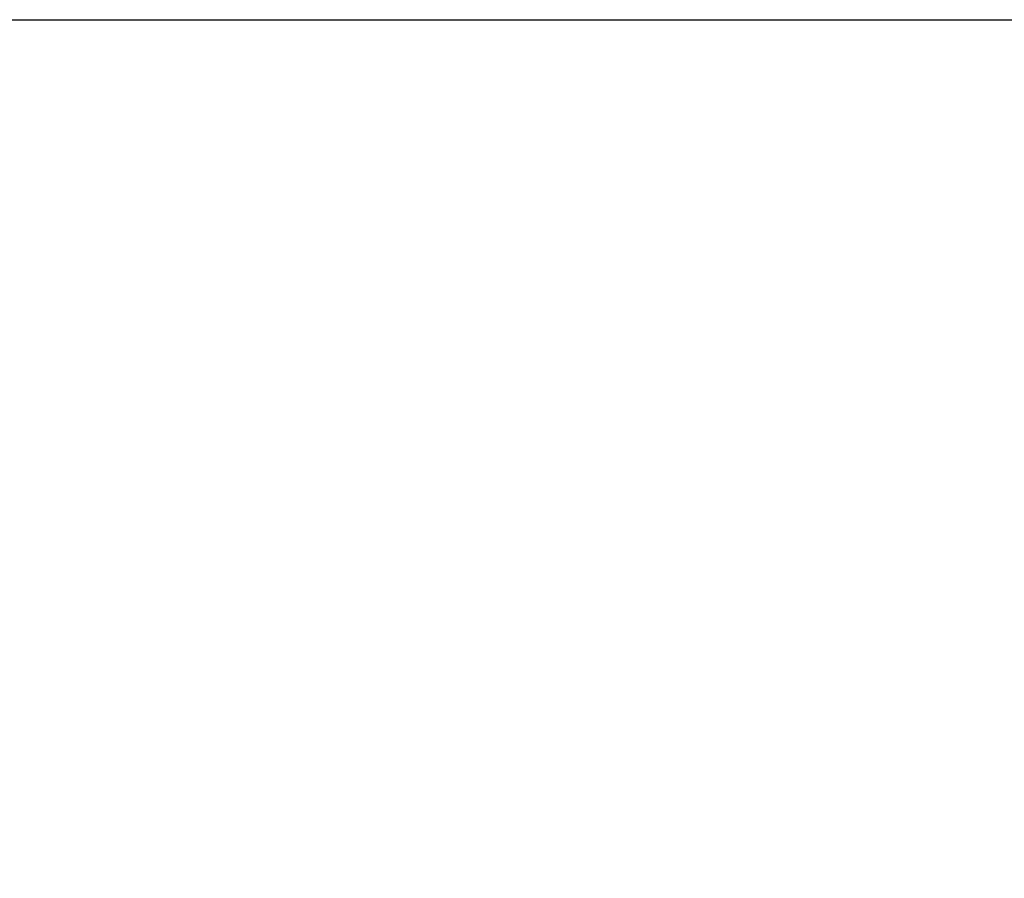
# Model space of a CAD drawing. Header units: millimetres. Extents: x 15 to 2005, y -26 to 622.
# Tile 416 of 656: x 93.8817 to 93.9071, y -12.2653 to -12.2432. Entities that reach past the tile are written whole.
import ezdxf

# ---------------------------------------------------------------- set-up
doc = ezdxf.new("R2010")
doc.units = ezdxf.units.MM

# ---------------------------------------------------------------- blocks, each defined once
blk = doc.blocks.new('SG')
at = {"color": 7, "linetype": 'Continuous'}
blk.add_open_spline([(93.88167, -12.343162), (93.88168, -12.341744), (93.88171, -12.340318), (93.881761, -12.338884), (93.881833, -12.337443), (93.881927, -12.335996), (93.882042, -12.334541), (93.882179, -12.333081), (93.882338, -12.331616), (93.88252, -12.330146), (93.882725, -12.328671), (93.882953, -12.327191), (93.883205, -12.325709), (93.88348, -12.324223), (93.883778, -12.322735), (93.884101, -12.321244), (93.884448, -12.319752), (93.88482, -12.31826), (93.885216, -12.316766), (93.885637, -12.315273), (93.886083, -12.313781), (93.886554, -12.31229), (93.887051, -12.310802), (93.887572, -12.309315), (93.888119, -12.307832), (93.888691, -12.306353), (93.889288, -12.304878), (93.889911, -12.303408), (93.890559, -12.301944), (93.891233, -12.300487), (93.891932, -12.299036), (93.892656, -12.297593), (93.893406, -12.296158), (93.89418, -12.294732), (93.894979, -12.293315), (93.895803, -12.291909), (93.896652, -12.290513), (93.897525, -12.289129), (93.898422, -12.287757), (93.899343, -12.286398), (93.900287, -12.285052), (93.901255, -12.283719), (93.902246, -12.282402), (93.903259, -12.281099), (93.904295, -12.279812), (93.905353, -12.278542), (93.906433, -12.277288), (93.907534, -12.276052), (93.908655, -12.274833), (93.909797, -12.273633), (93.910959, -12.272452), (93.91214, -12.27129), (93.91334, -12.270148), (93.914559, -12.269027), (93.915795, -12.267926), (93.917049, -12.266846), (93.91832, -12.265788), (93.919606, -12.264752), (93.920909, -12.263739), (93.922227, -12.262748), (93.923559, -12.26178), (93.924905, -12.260835), (93.926264, -12.259914), (93.927636, -12.259017), (93.92902, -12.258145), (93.930416, -12.257296), (93.931822, -12.256472), (93.933239, -12.255673), (93.934665, -12.254898), (93.9361, -12.254149), (93.937543, -12.253425), (93.938994, -12.252726), (93.940451, -12.252052), (93.941916, -12.251404), (93.943385, -12.250781), (93.94486, -12.250184), (93.946339, -12.249612), (93.947823, -12.249065), (93.949309, -12.248543), (93.950798, -12.248047), (93.952288, -12.247576), (93.953781, -12.24713), (93.955274, -12.246709), (93.956767, -12.246313), (93.95826, -12.245941), (93.959751, -12.245594), (93.961242, -12.245271), (93.96273, -12.244972), (93.964216, -12.244697), (93.965699, -12.244446), (93.967178, -12.244218), (93.968653, -12.244013), (93.970123, -12.243831), (93.971589, -12.243672), (93.973049, -12.243535), (93.974503, -12.24342), (93.97595, -12.243326), (93.977391, -12.243254), (93.978825, -12.243203), (93.980251, -12.243173), (93.98167, -12.243162)], degree=1, knots=[0, 0, 0.009029, 0.018111, 0.027245, 0.03643, 0.045665, 0.054951, 0.064287, 0.073671, 0.083104, 0.092585, 0.102112, 0.111686, 0.121306, 0.13097, 0.140678, 0.150429, 0.160223, 0.170058, 0.179933, 0.189848, 0.199801, 0.209792, 0.21982, 0.229883, 0.23998, 0.25011, 0.260273, 0.270467, 0.28069, 0.290942, 0.301222, 0.311527, 0.321858, 0.332212, 0.342589, 0.352987, 0.363404, 0.37384, 0.384293, 0.394762, 0.405245, 0.41574, 0.426248, 0.436765, 0.447291, 0.457824, 0.468363, 0.478906, 0.489452, 0.5, 0.510548, 0.521094, 0.531637, 0.542176, 0.552709, 0.563235, 0.573752, 0.58426, 0.594755, 0.605238, 0.615707, 0.62616, 0.636596, 0.647013, 0.657411, 0.667788, 0.678142, 0.688473, 0.698778, 0.709058, 0.71931, 0.729533, 0.739727, 0.74989, 0.76002, 0.770117, 0.78018, 0.790208, 0.800199, 0.810152, 0.820067, 0.829942, 0.839777, 0.849571, 0.859322, 0.86903, 0.878694, 0.888314, 0.897888, 0.907415, 0.916896, 0.926329, 0.935713, 0.945049, 0.954335, 0.96357, 0.972755, 0.981889, 0.990971, 1, 1], dxfattribs=at)

msp = doc.modelspace()

# ---------------------------------------------------------------- linework, layer by layer
at = {"color": 7, "linetype": 'Continuous'}
msp.add_line((91.98167, -12.243162), (156.98167, -12.243162), dxfattribs=at)
msp.add_arc((93.98167, -12.343162), 0.1, 90, 180, dxfattribs=at)

# ---------------------------------------------------------------- block references
msp.add_blockref('SG', (0, 0))

doc.saveas('drawing.dxf')
